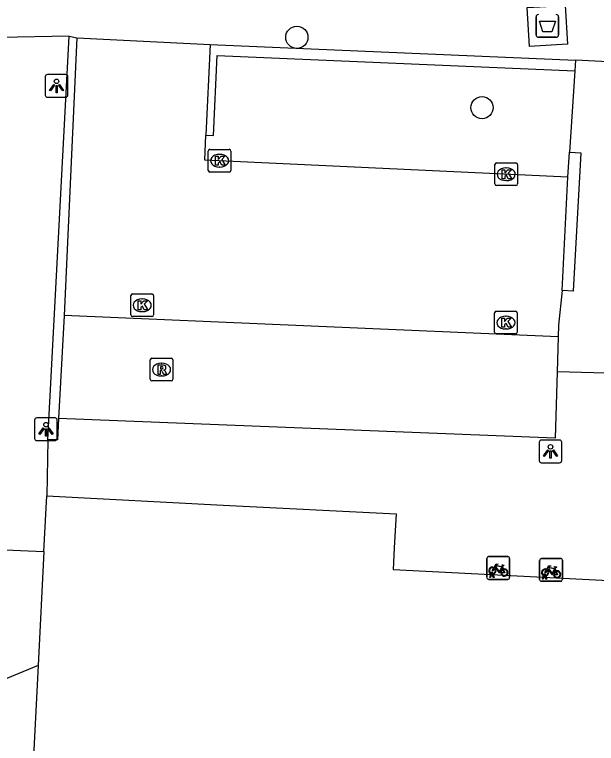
# Model space of a CAD drawing. Extents: x 162990 to 165007, y 383433 to 384336.
# Drawn here: x 164469.07 to 164494.7, y 384010.19 to 384042.3 of the extents above; entities that cross this region are included whole.
import ezdxf

# ---------------------------------------------------------------- set-up
doc = ezdxf.new("R2010")
doc.units = 0
for name, color, linetype in [('IMGEO_Afval_apart_plaats', 7, 'Continuous'), ('IMGEO_Boom', 7, 'Continuous'), ('IMGEO_Fietsenrek', 7, 'Continuous'), ('IMGEO_Kolk', 7, 'Continuous'), ('IMGEO_Lichtpunt', 7, 'Continuous'), ('IMGEO_Muur', 7, 'Continuous'), ('IMGEO_Pand', 7, 'Continuous'), ('IMGEO_Rijbaan_lokaal_open', 7, 'Continuous'), ('IMGEO_Rioolput', 7, 'Continuous'), ('IMGEO_Voetpad_gesloten', 7, 'Continuous'), ('IMGEO_Voetpad_open', 7, 'Continuous')]:
    doc.layers.add(name, color=color, linetype=linetype)

msp = doc.modelspace()

# ---------------------------------------------------------------- linework, layer by layer
at = {"layer": 'IMGEO_Afval_apart_plaats'}
for p, q in [((164492.04, 384041.398), (164492.04, 384042.198)), ((164492.04, 384042.198), (164492.04, 384041.398)), ((164493.03, 384042.198), (164493.03, 384041.398)), ((164493.03, 384041.398), (164493.03, 384042.198)), ((164492.93, 384041.298), (164492.14, 384041.298)), ((164492.14, 384041.298), (164492.93, 384041.298))]:
    msp.add_line(p, q, dxfattribs=at)
msp.add_lwpolyline([(164492.183, 384042.012), (164492.887, 384042.012), (164492.738, 384041.542), (164492.332, 384041.542), (164492.183, 384042.012)], dxfattribs=at)
for centre, start, end in [((164492.14, 384042.198), 90, 180), ((164492.14, 384042.198), 90, 180), ((164492.93, 384042.198), 0, 90), ((164492.93, 384042.198), 360, 90), ((164492.14, 384041.398), 180, 270), ((164492.14, 384041.398), 180, 270), ((164492.93, 384041.398), 270, 0), ((164492.93, 384041.398), 270, 0)]:
    msp.add_arc(centre, 0.1, start, end, dxfattribs=at)
at = {"layer": 'IMGEO_Boom'}
for centre in [(164481.503, 384041.298), (164489.658, 384038.198)]:
    msp.add_circle(centre, 0.489, dxfattribs=at)
at = {"layer": 'IMGEO_Fietsenrek'}
for p, q in [((164489.875, 384017.492), (164489.875, 384018.333)), ((164489.875, 384018.333), (164489.875, 384017.492)), ((164489.95, 384018.417), (164490.791, 384018.417)), ((164490.791, 384018.417), (164489.95, 384018.417)), ((164490.875, 384018.342), (164490.875, 384017.501)), ((164490.875, 384017.501), (164490.875, 384018.342)), ((164492.196, 384017.411), (164492.196, 384018.252)), ((164492.196, 384018.252), (164492.196, 384017.411)), ((164492.271, 384018.336), (164493.112, 384018.336)), ((164493.112, 384018.336), (164492.271, 384018.336)), ((164493.196, 384018.261), (164493.196, 384017.42)), ((164493.196, 384017.42), (164493.196, 384018.261)), ((164490.562, 384017.966), (164490.598, 384017.871)), ((164490.002, 384017.501), (164490.041, 384017.661)), ((164490.071, 384017.649), (164490.036, 384017.501)), ((164490.113, 384017.673), (164490.112, 384017.677)), ((164490.154, 384017.501), (164490.12, 384017.643)), ((164490.144, 384017.684), (164490.145, 384017.677)), ((164490.152, 384017.647), (164490.187, 384017.501)), ((164492.323, 384017.42), (164492.362, 384017.58)), ((164492.392, 384017.568), (164492.357, 384017.42)), ((164492.434, 384017.592), (164492.433, 384017.596)), ((164492.465, 384017.603), (164492.466, 384017.596)), ((164492.473, 384017.566), (164492.508, 384017.42)), ((164492.883, 384017.885), (164492.919, 384017.79)), ((164490.8, 384017.417), (164489.959, 384017.417)), ((164489.959, 384017.417), (164490.8, 384017.417)), ((164490.036, 384017.501), (164490.002, 384017.501)), ((164490.187, 384017.501), (164490.154, 384017.501)), ((164493.121, 384017.336), (164492.28, 384017.336)), ((164492.28, 384017.336), (164493.121, 384017.336)), ((164492.357, 384017.42), (164492.323, 384017.42)), ((164492.475, 384017.42), (164492.441, 384017.562)), ((164492.508, 384017.42), (164492.475, 384017.42))]:
    msp.add_line(p, q, dxfattribs=at)
for points in [[(164490.209, 384017.891), (164490.157, 384017.801), (164490.117, 384017.776), (164490.118, 384017.823), (164490.173, 384017.917)], [(164490.188, 384017.943), (164490.283, 384018.107), (164490.369, 384018.093), (164490.371, 384018.084), (164490.315, 384018.073), (164490.288, 384018.028), (164490.544, 384017.987)], [(164490.484, 384017.699), (164490.434, 384017.699), (164490.243, 384017.95), (164490.224, 384017.918)], [(164490.531, 384017.962), (164490.274, 384018.003), (164490.257, 384017.974), (164490.424, 384017.754), (164490.531, 384017.962)], [(164490.579, 384017.864), (164490.549, 384017.941), (164490.44, 384017.723), (164490.483, 384017.723)], [(164490.544, 384017.987), (164490.569, 384018.036), (164490.563, 384018.04), (164490.54, 384018.044), (164490.528, 384018.051), (164490.527, 384018.054), (164490.529, 384018.059), (164490.624, 384018.044), (164490.626, 384018.034), (164490.616, 384018.021), (164490.604, 384018.015), (164490.59, 384018.021), (164490.562, 384017.966)], [(164492.509, 384017.862), (164492.604, 384018.026), (164492.69, 384018.012), (164492.692, 384018.003), (164492.636, 384017.992), (164492.609, 384017.947), (164492.865, 384017.906)], [(164492.852, 384017.881), (164492.595, 384017.922), (164492.578, 384017.893), (164492.745, 384017.673), (164492.852, 384017.881)], [(164492.865, 384017.906), (164492.89, 384017.955), (164492.884, 384017.959), (164492.861, 384017.963), (164492.849, 384017.97), (164492.848, 384017.973), (164492.85, 384017.978), (164492.945, 384017.963), (164492.947, 384017.953), (164492.937, 384017.94), (164492.925, 384017.934), (164492.911, 384017.94), (164492.883, 384017.885)], [(164490.513, 384017.723), (164490.633, 384017.722), (164490.589, 384017.836)], [(164490.609, 384017.843), (164490.664, 384017.698), (164490.514, 384017.698)], [(164492.53, 384017.81), (164492.478, 384017.72), (164492.438, 384017.695), (164492.439, 384017.742), (164492.494, 384017.836)], [(164492.805, 384017.618), (164492.755, 384017.618), (164492.564, 384017.869), (164492.545, 384017.837)], [(164492.9, 384017.783), (164492.87, 384017.86), (164492.761, 384017.642), (164492.804, 384017.642)], [(164492.834, 384017.642), (164492.954, 384017.641), (164492.91, 384017.755)], [(164492.93, 384017.762), (164492.985, 384017.617), (164492.835, 384017.617)]]:
    msp.add_lwpolyline(points, dxfattribs=at)
for centre, radius, start, end in [((164489.953, 384018.339), 0.0779, 92.4484, 184.2845), ((164489.953, 384018.339), 0.0779, 92.4484, 184.2845), ((164490.797, 384018.339), 0.0779, 2.4484, 94.2845), ((164490.797, 384018.339), 0.0779, 2.4484, 94.2845), ((164492.274, 384018.258), 0.0779, 92.4484, 184.2845), ((164492.274, 384018.258), 0.0779, 92.4484, 184.2845), ((164493.118, 384018.258), 0.0779, 2.4484, 94.2845), ((164493.118, 384018.258), 0.0779, 2.4484, 94.2845), ((164490.115, 384017.802), 0.159, 62.6766, 242.1369), ((164490.115, 384017.802), 0.129, 63.3192, 238.903), ((164490.115, 384017.802), 0.129, 283.6043, 43.4302), ((164490.115, 384017.802), 0.159, 283.5766, 46.6042), ((164490.095, 384017.673), 0.0499, 12.8025, 158.6934), ((164490.115, 384017.802), 0.159, 253.9967, 271.7867), ((164490.095, 384017.673), 0.0174, 12.8025, 163.4502), ((164490.115, 384017.802), 0.129, 253.415, 269.0204), ((164490.642, 384017.718), 0.159, 113.3408, 178.3217), ((164490.642, 384017.718), 0.159, 187.0065, 105.7708), ((164490.642, 384017.718), 0.129, 113.923, 177.9556), ((164490.642, 384017.718), 0.129, 188.6715, 104.5883), ((164492.436, 384017.721), 0.159, 62.6766, 242.1369), ((164492.436, 384017.721), 0.129, 63.3192, 238.903), ((164492.416, 384017.592), 0.0499, 12.8025, 158.6934), ((164492.436, 384017.721), 0.159, 253.9967, 271.7867), ((164492.416, 384017.592), 0.0174, 12.8025, 163.4502), ((164492.436, 384017.721), 0.129, 253.415, 269.0204), ((164492.436, 384017.721), 0.129, 283.6043, 43.4302), ((164492.436, 384017.721), 0.159, 283.5766, 46.6042), ((164492.963, 384017.637), 0.159, 113.3408, 178.3217), ((164492.963, 384017.637), 0.159, 187.0065, 105.7708), ((164492.963, 384017.637), 0.129, 113.923, 177.9556), ((164492.963, 384017.637), 0.129, 188.6715, 104.5883), ((164489.953, 384017.495), 0.0779, 182.4484, 274.2845), ((164489.953, 384017.495), 0.0779, 182.4484, 274.2845), ((164490.797, 384017.495), 0.0779, 272.4484, 4.2845), ((164490.797, 384017.495), 0.0779, 272.4484, 4.2845), ((164492.274, 384017.414), 0.0779, 182.4484, 274.2845), ((164492.274, 384017.414), 0.0779, 182.4484, 274.2845), ((164493.118, 384017.414), 0.0779, 272.4484, 4.2845), ((164493.118, 384017.414), 0.0779, 272.4484, 4.2845)]:
    msp.add_arc(centre, radius, start, end, dxfattribs=at)
at = {"layer": 'IMGEO_Kolk'}
for p, q in [((164477.6, 384035.435), (164477.6, 384036.287)), ((164477.675, 384036.361), (164478.527, 384036.361)), ((164478.601, 384036.287), (164478.601, 384035.435)), ((164478.088, 384036.141), (164478.113, 384036.141)), ((164478.111, 384035.581), (164478.086, 384035.581)), ((164490.221, 384034.839), (164490.221, 384035.691)), ((164490.296, 384035.765), (164491.148, 384035.765)), ((164491.222, 384035.691), (164491.222, 384034.839)), ((164478.527, 384035.361), (164477.675, 384035.361)), ((164490.709, 384035.545), (164490.734, 384035.545)), ((164490.732, 384034.985), (164490.707, 384034.985)), ((164491.148, 384034.765), (164490.296, 384034.765)), ((164474.191, 384029.066), (164474.191, 384029.918)), ((164474.266, 384029.992), (164475.118, 384029.992)), ((164474.679, 384029.772), (164474.704, 384029.772)), ((164475.192, 384029.918), (164475.192, 384029.066)), ((164474.702, 384029.212), (164474.677, 384029.212)), ((164490.209, 384028.303), (164490.209, 384029.155)), ((164490.284, 384029.229), (164491.136, 384029.229)), ((164491.21, 384029.155), (164491.21, 384028.303)), ((164475.118, 384028.992), (164474.266, 384028.992)), ((164490.697, 384029.009), (164490.722, 384029.009)), ((164491.136, 384028.229), (164490.284, 384028.229)), ((164490.72, 384028.449), (164490.695, 384028.449))]:
    msp.add_line(p, q, dxfattribs=at)
for points in [[(164477.6, 384035.435), (164477.6, 384036.287)], [(164477.675, 384036.361), (164478.527, 384036.361)], [(164478.601, 384036.287), (164478.601, 384035.435)], [(164477.921, 384036.061), (164478.044, 384036.061), (164478.044, 384035.91), (164478.174, 384036.061), (164478.338, 384036.061), (164478.192, 384035.91), (164478.345, 384035.661), (164478.193, 384035.661), (164478.108, 384035.825), (164478.044, 384035.758), (164478.044, 384035.661), (164477.921, 384035.661), (164477.921, 384036.061)], [(164490.221, 384034.839), (164490.221, 384035.691)], [(164490.296, 384035.765), (164491.148, 384035.765)], [(164491.222, 384035.691), (164491.222, 384034.839)], [(164478.527, 384035.361), (164477.675, 384035.361)], [(164490.542, 384035.465), (164490.665, 384035.465), (164490.665, 384035.314), (164490.795, 384035.465), (164490.959, 384035.465), (164490.813, 384035.314), (164490.966, 384035.065), (164490.814, 384035.065), (164490.729, 384035.229), (164490.665, 384035.162), (164490.665, 384035.065), (164490.542, 384035.065), (164490.542, 384035.465)], [(164491.148, 384034.765), (164490.296, 384034.765)], [(164474.191, 384029.066), (164474.191, 384029.918)], [(164474.266, 384029.992), (164475.118, 384029.992)], [(164475.192, 384029.918), (164475.192, 384029.066)], [(164474.512, 384029.692), (164474.635, 384029.692), (164474.635, 384029.541), (164474.765, 384029.692), (164474.929, 384029.692), (164474.783, 384029.541), (164474.936, 384029.292), (164474.784, 384029.292), (164474.699, 384029.456), (164474.635, 384029.389), (164474.635, 384029.292), (164474.512, 384029.292), (164474.512, 384029.692)], [(164490.209, 384028.303), (164490.209, 384029.155)], [(164490.284, 384029.229), (164491.136, 384029.229)], [(164491.21, 384029.155), (164491.21, 384028.303)], [(164475.118, 384028.992), (164474.266, 384028.992)], [(164490.53, 384028.929), (164490.653, 384028.929), (164490.653, 384028.778), (164490.783, 384028.929), (164490.947, 384028.929), (164490.801, 384028.778), (164490.954, 384028.529), (164490.802, 384028.529), (164490.717, 384028.693), (164490.653, 384028.626), (164490.653, 384028.529), (164490.53, 384028.529), (164490.53, 384028.929)], [(164491.136, 384028.229), (164490.284, 384028.229)]]:
    msp.add_lwpolyline(points, dxfattribs=at)
for centre, start, end in [((164477.677, 384036.285), 91.552, 178.448), ((164477.677, 384036.285), 91.552, 178.448), ((164478.525, 384036.285), 1.552, 88.448), ((164478.525, 384036.285), 1.552, 88.448), ((164490.298, 384035.689), 91.552, 178.448), ((164490.298, 384035.689), 91.552, 178.448), ((164491.146, 384035.689), 1.552, 88.448), ((164491.146, 384035.689), 1.552, 88.448), ((164477.677, 384035.437), 181.552, 268.448), ((164477.677, 384035.437), 181.552, 268.448), ((164478.525, 384035.437), 271.552, 358.448), ((164478.525, 384035.437), 271.552, 358.448), ((164490.298, 384034.841), 181.552, 268.448), ((164490.298, 384034.841), 181.552, 268.448), ((164491.146, 384034.841), 271.552, 358.448), ((164491.146, 384034.841), 271.552, 358.448), ((164474.268, 384029.916), 91.552, 178.448), ((164474.268, 384029.916), 91.552, 178.448), ((164475.116, 384029.916), 1.552, 88.448), ((164475.116, 384029.916), 1.552, 88.448), ((164490.286, 384029.153), 91.552, 178.448), ((164490.286, 384029.153), 91.552, 178.448), ((164491.134, 384029.153), 1.552, 88.448), ((164491.134, 384029.153), 1.552, 88.448), ((164474.268, 384029.068), 181.552, 268.448), ((164474.268, 384029.068), 181.552, 268.448), ((164475.116, 384029.068), 271.552, 358.448), ((164475.116, 384029.068), 271.552, 358.448), ((164490.286, 384028.305), 181.552, 268.448), ((164490.286, 384028.305), 181.552, 268.448), ((164491.134, 384028.305), 271.552, 358.448), ((164491.134, 384028.305), 271.552, 358.448)]:
    msp.add_arc(centre, 0.0765, start, end, dxfattribs=at)
for centre, major_axis, ratio, start_param, end_param in [((164478.087, 384035.861), (-0.387, 0.002), 0.722429, 4.712389, 7.853982), ((164478.112, 384035.861), (-0.39, 0.002), 0.717154, 1.570796, 4.712389), ((164490.708, 384035.265), (-0.387, 0.002), 0.722429, 4.712389, 7.853982), ((164490.733, 384035.265), (-0.39, 0.002), 0.717154, 1.570796, 4.712389), ((164474.678, 384029.492), (-0.387, 0.002), 0.722429, 4.712389, 7.853982), ((164474.703, 384029.492), (-0.39, 0.002), 0.717154, 1.570796, 4.712389), ((164490.696, 384028.729), (-0.387, 0.002), 0.722429, 4.712389, 7.853982), ((164490.721, 384028.729), (-0.39, 0.002), 0.717154, 1.570796, 4.712389)]:
    msp.add_ellipse(centre, major_axis=major_axis, ratio=ratio, start_param=start_param, end_param=end_param, dxfattribs=at)
at = {"layer": 'IMGEO_Lichtpunt'}
for p, q in [((164470.421, 384039.559), (164470.421, 384038.752)), ((164470.421, 384039.559), (164470.421, 384038.752)), ((164471.323, 384039.654), (164470.515, 384039.654)), ((164471.323, 384039.654), (164470.515, 384039.654)), ((164471.417, 384038.752), (164471.417, 384039.559)), ((164471.417, 384038.752), (164471.417, 384039.559)), ((164470.515, 384038.658), (164471.323, 384038.658)), ((164470.515, 384038.658), (164471.323, 384038.658)), ((164469.955, 384024.431), (164469.955, 384023.624)), ((164469.955, 384024.431), (164469.955, 384023.624)), ((164470.857, 384024.526), (164470.049, 384024.526)), ((164470.857, 384024.526), (164470.049, 384024.526)), ((164470.951, 384023.624), (164470.951, 384024.431)), ((164470.951, 384023.624), (164470.951, 384024.431)), ((164470.049, 384023.53), (164470.857, 384023.53)), ((164470.049, 384023.53), (164470.857, 384023.53)), ((164492.175, 384023.457), (164492.175, 384022.65)), ((164492.175, 384023.457), (164492.175, 384022.65)), ((164493.077, 384023.552), (164492.269, 384023.552)), ((164493.077, 384023.552), (164492.269, 384023.552)), ((164493.171, 384022.65), (164493.171, 384023.457)), ((164493.171, 384022.65), (164493.171, 384023.457)), ((164492.269, 384022.556), (164493.077, 384022.556)), ((164492.269, 384022.556), (164493.077, 384022.556))]:
    msp.add_line(p, q, dxfattribs=at)
for points in [[(164470.795, 384039.223), (164470.834, 384039.195), (164470.646, 384038.933), (164470.608, 384038.96), (164470.795, 384039.223)], [(164470.897, 384039.175), (164470.944, 384039.175), (164470.944, 384038.853), (164470.897, 384038.853), (164470.897, 384039.175)], [(164471.007, 384039.195), (164471.045, 384039.222), (164471.232, 384038.96), (164471.193, 384038.932), (164471.007, 384039.195)], [(164470.329, 384024.095), (164470.368, 384024.067), (164470.18, 384023.805), (164470.142, 384023.832), (164470.329, 384024.095)], [(164470.431, 384024.047), (164470.478, 384024.047), (164470.478, 384023.725), (164470.431, 384023.725), (164470.431, 384024.047)], [(164470.541, 384024.067), (164470.579, 384024.094), (164470.766, 384023.832), (164470.727, 384023.804), (164470.541, 384024.067)], [(164492.549, 384023.121), (164492.588, 384023.093), (164492.4, 384022.831), (164492.362, 384022.858), (164492.549, 384023.121)], [(164492.651, 384023.073), (164492.698, 384023.073), (164492.698, 384022.751), (164492.651, 384022.751), (164492.651, 384023.073)], [(164492.761, 384023.093), (164492.799, 384023.12), (164492.986, 384022.858), (164492.947, 384022.83), (164492.761, 384023.093)]]:
    msp.add_lwpolyline(points, dxfattribs=at)
for centre in [(164470.92, 384039.357), (164470.454, 384024.229), (164492.674, 384023.255)]:
    msp.add_circle(centre, 0.0994, dxfattribs=at)
for centre, start, end in [((164470.515, 384039.559), 90, 180), ((164470.515, 384039.559), 90, 180), ((164471.323, 384039.559), 0, 90), ((164471.323, 384039.559), 0, 90), ((164470.515, 384038.752), 180, 270), ((164470.515, 384038.752), 180, 270), ((164471.323, 384038.752), 270, 0), ((164471.323, 384038.752), 270, 360), ((164470.049, 384024.431), 90, 180), ((164470.049, 384024.431), 90, 180), ((164470.857, 384024.431), 0, 90), ((164470.857, 384024.431), 0, 90), ((164470.049, 384023.624), 180, 270), ((164470.049, 384023.624), 180, 270), ((164470.857, 384023.624), 270, 0), ((164470.857, 384023.624), 270, 360), ((164492.269, 384023.457), 90, 180), ((164492.269, 384023.457), 90, 180), ((164493.077, 384023.457), 0, 90), ((164493.077, 384023.457), 0, 90), ((164492.269, 384022.65), 180, 270), ((164492.269, 384022.65), 180, 270), ((164493.077, 384022.65), 270, 0), ((164493.077, 384022.65), 270, 360)]:
    msp.add_arc(centre, 0.0946, start, end, dxfattribs=at)
at = {"layer": 'IMGEO_Muur'}
for points in [[(164470.535, 384023.571), (164471.48, 384041.348)], [(164471.48, 384041.348), (164471.82, 384041.277)], [(164471.82, 384041.277), (164471.254, 384029.034)], [(164477.687, 384040.984), (164477.499, 384036.989)], [(164477.687, 384040.984), (164493.78, 384040.292)], [(164477.499, 384036.989), (164477.829, 384036.972), (164477.99, 384040.495), (164493.74, 384039.813)], [(164493.78, 384040.292), (164493.74, 384039.813)], [(164471.254, 384029.034), (164471.008, 384024.502)], [(164471.008, 384024.502), (164470.955, 384023.571), (164470.535, 384023.571)]]:
    msp.add_lwpolyline(points, dxfattribs=at)
at = {"layer": 'IMGEO_Pand'}
for points in [[(164470.489, 384021.09), (164478.263, 384020.692), (164485.872, 384020.302), (164485.795, 384018.811), (164485.746, 384017.85), (164497.526, 384017.247), (164497.573, 384018.237), (164497.786, 384022.669), (164500, 384022.563), (164505.701, 384022.29), (164513.321, 384021.924), (164513.251, 384020.458), (164513.203, 384019.457), (164528.238, 384018.736), (164528.054, 384014.955), (164533.429, 384014.693)], [(164470.364, 384018.639), (164470.489, 384021.09)], [(164470.364, 384018.639), (164470.107, 384013.621)], [(164470.107, 384013.621), (164469.711, 384005.893)]]:
    msp.add_lwpolyline(points, dxfattribs=at)
at = {"layer": 'IMGEO_Rijbaan_lokaal_open'}
for points in [[(164471.82, 384041.277), (164477.687, 384040.984)], [(164493.436, 384035.131), (164477.447, 384035.89), (164477.499, 384036.989)], [(164493.18, 384030.145), (164493.436, 384035.131)], [(164493.18, 384030.145), (164493.03, 384028.62), (164493.015, 384028.1)], [(164493.015, 384028.1), (164471.254, 384029.034)]]:
    msp.add_lwpolyline(points, dxfattribs=at)
at = {"layer": 'IMGEO_Rioolput'}
for p, q in [((164475.042, 384026.233), (164475.042, 384027.085)), ((164475.117, 384027.159), (164475.969, 384027.159)), ((164475.53, 384026.939), (164475.555, 384026.939)), ((164476.043, 384027.085), (164476.043, 384026.233)), ((164475.553, 384026.379), (164475.528, 384026.379)), ((164475.969, 384026.159), (164475.117, 384026.159))]:
    msp.add_line(p, q, dxfattribs=at)
for points in [[(164475.042, 384026.233), (164475.042, 384027.085)], [(164475.117, 384027.159), (164475.969, 384027.159)], [(164476.043, 384027.085), (164476.043, 384026.233)], [(164475.631, 384026.857), (164475.379, 384026.859), (164475.379, 384026.459)], [(164475.379, 384026.459), (164475.503, 384026.459), (164475.503, 384026.621), (164475.514, 384026.621)], [(164475.557, 384026.778), (164475.503, 384026.778), (164475.503, 384026.697)], [(164475.503, 384026.697), (164475.555, 384026.697)], [(164475.561, 384026.592), (164475.632, 384026.459), (164475.772, 384026.459), (164475.707, 384026.585)], [(164475.969, 384026.159), (164475.117, 384026.159)]]:
    msp.add_lwpolyline(points, dxfattribs=at)
for centre, radius, start, end in [((164475.119, 384027.083), 0.0765, 91.552, 178.448), ((164475.119, 384027.083), 0.0765, 91.552, 178.448), ((164475.967, 384027.083), 0.0765, 1.552, 88.448), ((164475.967, 384027.083), 0.0765, 1.552, 88.448), ((164475.513, 384026.568), 0.0533, 26.0293, 88.6989), ((164475.539, 384026.886), 0.19, 274.7715, 282.9687), ((164475.563, 384026.682), 0.0964, 77.0061, 93.1865), ((164475.577, 384026.739), 0.0378, 276.6634, 79.6772), ((164475.63, 384026.747), 0.109, 350.3612, 89.416), ((164475.628, 384026.747), 0.112, 277.5842, 350.9817), ((164475.612, 384026.532), 0.108, 29.5134, 73.7905), ((164475.119, 384026.235), 0.0765, 181.552, 268.448), ((164475.119, 384026.235), 0.0765, 181.552, 268.448), ((164475.967, 384026.235), 0.0765, 271.552, 358.448), ((164475.967, 384026.235), 0.0765, 271.552, 358.448)]:
    msp.add_arc(centre, radius, start, end, dxfattribs=at)
for centre, major_axis, ratio, start_param, end_param in [((164475.529, 384026.659), (-0.387, 0.002), 0.722429, 4.712389, 7.853982), ((164475.554, 384026.659), (-0.39, 0.002), 0.717154, 1.570796, 4.712389)]:
    msp.add_ellipse(centre, major_axis=major_axis, ratio=ratio, start_param=start_param, end_param=end_param, dxfattribs=at)
at = {"layer": 'IMGEO_Voetpad_gesloten'}
msp.add_lwpolyline([(164493.323, 384042.702), (164493.421, 384040.99), (164491.746, 384040.894), (164491.648, 384042.606), (164493.323, 384042.702)], dxfattribs=at)
at = {"layer": 'IMGEO_Voetpad_open'}
for points in [[(164471.48, 384041.348), (164468.431, 384041.291)], [(164496.359, 384040.161), (164493.78, 384040.292)], [(164493.74, 384039.813), (164493.508, 384036.235)], [(164493.508, 384036.235), (164494.007, 384036.204), (164493.679, 384030.114), (164493.18, 384030.145)], [(164493.436, 384035.131), (164493.508, 384036.235)], [(164493.015, 384028.1), (164492.97, 384026.563)], [(164492.97, 384026.563), (164492.883, 384023.638), (164471.008, 384024.502)], [(164495.66, 384026.484), (164492.97, 384026.563)], [(164470.535, 384023.571), (164470.489, 384021.09)], [(164467.266, 384018.77), (164470.364, 384018.639)], [(164470.107, 384013.621), (164464.734, 384011.41)]]:
    msp.add_lwpolyline(points, dxfattribs=at)

doc.saveas('drawing.dxf')
